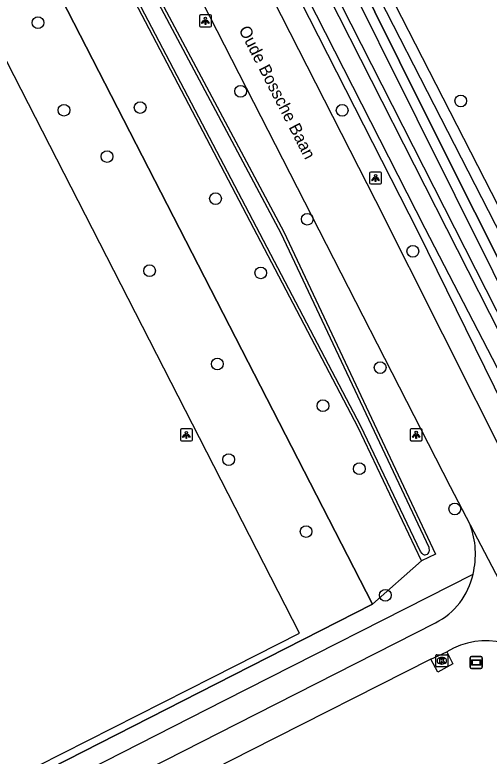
# Model space of a CAD drawing. Extents: x 158838 to 160074, y 386376 to 387776.
# Drawn here: x 159506.7 to 159546.2, y 387029.6 to 387091.4 of the extents above; entities that cross this region are included whole.
import ezdxf

# ---------------------------------------------------------------- set-up
doc = ezdxf.new("R2010")
doc.units = 0
for name, color, linetype in [('IMGEO_Boom', 7, 'Continuous'), ('IMGEO_Fietspad_gesloten', 7, 'Continuous'), ('IMGEO_Groenvoorziening', 7, 'Continuous'), ('IMGEO_Hek', 7, 'Continuous'), ('IMGEO_Kolk', 7, 'Continuous'), ('IMGEO_Lichtpunt', 7, 'Continuous'), ('IMGEO_Openbare_ruimte_label', 7, 'Continuous'), ('IMGEO_Verklikker', 7, 'Continuous'), ('IMGEO_Voetpad_open', 7, 'Continuous'), ('IMGEO_Waterloop', 7, 'Continuous')]:
    doc.layers.add(name, color=color, linetype=linetype)

msp = doc.modelspace()

# ---------------------------------------------------------------- linework, layer by layer
at = {"layer": 'IMGEO_Boom'}
for centre in [(159508.655, 387090.782), (159525.539, 387085.064), (159543.885, 387084.26), (159510.823, 387083.483), (159517.169, 387083.709), (159534.003, 387083.474), (159514.411, 387079.622), (159523.449, 387076.116), (159531.088, 387074.4), (159539.892, 387071.729), (159517.955, 387070.107), (159527.218, 387069.925), (159523.602, 387062.335), (159537.166, 387062.034), (159532.398, 387058.856), (159524.543, 387054.366), (159535.433, 387053.606), (159543.387, 387050.254), (159530.998, 387048.367), (159537.596, 387043.059)]:
    msp.add_circle(centre, 0.489, dxfattribs=at)
at = {"layer": 'IMGEO_Fietspad_gesloten'}
for points in [[(159500.854, 387134.543), (159502.907, 387130.51), (159542.986, 387052.135), (159544.661, 387048.936)], [(159513.697, 387121.277), (159514.646, 387119.417), (159536.77, 387075.969), (159547.947, 387053.739), (159549.716, 387050.55), (159551.249, 387047.538)], [(159544.661, 387048.936), (159551.287, 387036.313)], [(159426.93, 386982.455), (159427.151, 386982.568), (159457.994, 386998.14), (159461.651, 387000), (159500, 387019.508), (159525.224, 387032.339), (159541.774, 387040.757)], [(159541.384, 387037.744), (159542.722, 387038.347)], [(159541.384, 387037.744), (159526.369, 387030.114), (159500, 387016.714), (159467.11, 387000), (159462.49, 386997.652)]]:
    msp.add_lwpolyline(points, dxfattribs=at)
for centre, radius, start, end in [((159538.135, 387046.484), 6.971, 346.23049, 20.59066), ((159539.043, 387046.099), 6, 297.0771, 347.73672), ((159545.983, 387033.027), 6.24, 31.77695, 121.50499)]:
    msp.add_arc(centre, radius, start, end, dxfattribs=at)
at = {"layer": 'IMGEO_Groenvoorziening'}
for points in [[(159330.518, 387042.115), (159361.936, 386981.03), (159364.368, 386980.011), (159456.775, 387027.573), (159466.963, 387007.729), (159523.22, 387036.235), (159530.436, 387039.892), (159483.442, 387131.694)], [(159497.252, 387130.141), (159499.01, 387131.678), (159508.729, 387111.673), (159529.134, 387073.356), (159541.779, 387046.483), (159540.605, 387045.925)], [(159540.605, 387045.925), (159535.326, 387057.03), (159507.426, 387110.333), (159497.252, 387130.141)], [(159492.942, 387127.124), (159536.529, 387042.312)], [(159524.666, 387117.122), (159525.117, 387118.274), (159553.907, 387062.011), (159554.554, 387061.237), (159556.605, 387060.851), (159559.342, 387062.017), (159566.26, 387065.329), (159567.256, 387065.788)], [(159523.904, 387117.528), (159524.372, 387114.652), (159549.711, 387063.685), (159552.437, 387058.389), (159553.501, 387057.023), (159556.294, 387057.281), (159566.595, 387061.995), (159574.394, 387065.638), (159600.591, 387078.572), (159608.272, 387082.639), (159615.375, 387086.522), (159618.118, 387088.115)], [(159617.401, 387089.056), (159616.599, 387088.988), (159592.77, 387075.908), (159562.345, 387061.533), (159557.691, 387059.444), (159554.138, 387059.591), (159524.666, 387117.122)], [(159524.421, 387116.496), (159540.829, 387083.411), (159553.532, 387058.11), (159555.442, 387057.686), (159574.235, 387066.106), (159583.297, 387070.467), (159583.526, 387070.577), (159600.427, 387079.126), (159601.797, 387079.85), (159607.974, 387083.111), (159615.411, 387087.333), (159617.522, 387088.807)], [(159549.086, 387055.54), (159540.327, 387073.346), (159518.487, 387116.312)], [(159547.733, 387065.12), (159522.653, 387114.528)], [(159536.529, 387042.312), (159540.605, 387045.925)], [(159536.529, 387042.312), (159523.508, 387035.675), (159462.644, 387004.65)]]:
    msp.add_lwpolyline(points, dxfattribs=at)
at = {"layer": 'IMGEO_Hek'}
for points in [[(159536.529, 387042.312), (159492.942, 387127.124)], [(159583.297, 387070.467), (159574.235, 387066.106), (159555.442, 387057.686), (159553.532, 387058.11), (159540.829, 387083.411), (159524.421, 387116.496)], [(159523.508, 387035.675), (159536.529, 387042.312)], [(159462.644, 387004.65), (159523.508, 387035.675)]]:
    msp.add_lwpolyline(points, dxfattribs=at)
at = {"layer": 'IMGEO_Kolk'}
for p, q in [((159541.805, 387037.179), (159541.805, 387038.031)), ((159541.88, 387038.105), (159542.732, 387038.105)), ((159542.293, 387037.885), (159542.318, 387037.885)), ((159542.806, 387038.031), (159542.806, 387037.179)), ((159542.316, 387037.325), (159542.291, 387037.325)), ((159542.732, 387037.105), (159541.88, 387037.105))]:
    msp.add_line(p, q, dxfattribs=at)
for points in [[(159541.805, 387037.179), (159541.805, 387038.031)], [(159541.88, 387038.105), (159542.732, 387038.105)], [(159542.806, 387038.031), (159542.806, 387037.179)], [(159542.126, 387037.805), (159542.249, 387037.805), (159542.249, 387037.654), (159542.379, 387037.805), (159542.543, 387037.805), (159542.397, 387037.654), (159542.55, 387037.405), (159542.398, 387037.405), (159542.313, 387037.569), (159542.249, 387037.502), (159542.249, 387037.405), (159542.126, 387037.405), (159542.126, 387037.805)], [(159542.732, 387037.105), (159541.88, 387037.105)]]:
    msp.add_lwpolyline(points, dxfattribs=at)
for centre, start, end in [((159541.882, 387038.029), 91.55205, 178.44795), ((159541.882, 387038.029), 91.55205, 178.44795), ((159542.73, 387038.029), 1.55205, 88.44795), ((159542.73, 387038.029), 1.55205, 88.44795), ((159541.882, 387037.181), 181.55205, 268.44795), ((159541.882, 387037.181), 181.55205, 268.44795), ((159542.73, 387037.181), 271.55205, 358.44795), ((159542.73, 387037.181), 271.55205, 358.44795)]:
    msp.add_arc(centre, 0.0765, start, end, dxfattribs=at)
for centre, major_axis, ratio, start_param, end_param in [((159542.292, 387037.605), (-0.387, 0.002), 0.722429, 4.712389, 7.853982), ((159542.317, 387037.605), (-0.39, 0.002), 0.717154, 1.570796, 4.712389)]:
    msp.add_ellipse(centre, major_axis=major_axis, ratio=ratio, start_param=start_param, end_param=end_param, dxfattribs=at)
at = {"layer": 'IMGEO_Lichtpunt'}
for p, q in [((159522.107, 387091.337), (159522.107, 387090.53)), ((159522.107, 387091.337), (159522.107, 387090.53)), ((159523.009, 387091.432), (159522.201, 387091.432)), ((159523.009, 387091.432), (159522.201, 387091.432)), ((159523.103, 387090.53), (159523.103, 387091.337)), ((159523.103, 387090.53), (159523.103, 387091.337)), ((159522.201, 387090.436), (159523.009, 387090.436)), ((159522.201, 387090.436), (159523.009, 387090.436)), ((159536.286, 387078.239), (159536.286, 387077.432)), ((159536.286, 387078.239), (159536.286, 387077.432)), ((159537.188, 387078.334), (159536.38, 387078.334)), ((159537.188, 387078.334), (159536.38, 387078.334)), ((159537.282, 387077.432), (159537.282, 387078.239)), ((159537.282, 387077.432), (159537.282, 387078.239)), ((159536.38, 387077.338), (159537.188, 387077.338)), ((159536.38, 387077.338), (159537.188, 387077.338)), ((159520.521, 387056.823), (159520.521, 387056.016)), ((159520.521, 387056.823), (159520.521, 387056.016)), ((159521.423, 387056.918), (159520.615, 387056.918)), ((159521.423, 387056.918), (159520.615, 387056.918)), ((159521.517, 387056.016), (159521.517, 387056.823)), ((159521.517, 387056.016), (159521.517, 387056.823)), ((159539.67, 387056.836), (159539.67, 387056.029)), ((159539.67, 387056.836), (159539.67, 387056.029)), ((159540.572, 387056.931), (159539.764, 387056.931)), ((159540.572, 387056.931), (159539.764, 387056.931)), ((159540.666, 387056.029), (159540.666, 387056.836)), ((159540.666, 387056.029), (159540.666, 387056.836)), ((159520.615, 387055.922), (159521.423, 387055.922)), ((159520.615, 387055.922), (159521.423, 387055.922)), ((159539.764, 387055.935), (159540.572, 387055.935)), ((159539.764, 387055.935), (159540.572, 387055.935))]:
    msp.add_line(p, q, dxfattribs=at)
for points in [[(159522.481, 387091.001), (159522.52, 387090.973), (159522.332, 387090.711), (159522.294, 387090.738), (159522.481, 387091.001)], [(159522.583, 387090.953), (159522.63, 387090.953), (159522.63, 387090.631), (159522.583, 387090.631), (159522.583, 387090.953)], [(159522.693, 387090.973), (159522.731, 387091), (159522.918, 387090.738), (159522.879, 387090.71), (159522.693, 387090.973)], [(159536.66, 387077.903), (159536.699, 387077.875), (159536.511, 387077.613), (159536.473, 387077.64), (159536.66, 387077.903)], [(159536.762, 387077.855), (159536.809, 387077.855), (159536.809, 387077.533), (159536.762, 387077.533), (159536.762, 387077.855)], [(159536.872, 387077.875), (159536.91, 387077.902), (159537.097, 387077.64), (159537.058, 387077.612), (159536.872, 387077.875)], [(159520.895, 387056.487), (159520.934, 387056.459), (159520.746, 387056.197), (159520.708, 387056.224), (159520.895, 387056.487)], [(159520.997, 387056.439), (159521.044, 387056.439), (159521.044, 387056.117), (159520.997, 387056.117), (159520.997, 387056.439)], [(159521.107, 387056.459), (159521.145, 387056.486), (159521.332, 387056.224), (159521.293, 387056.196), (159521.107, 387056.459)], [(159540.044, 387056.5), (159540.083, 387056.472), (159539.895, 387056.21), (159539.857, 387056.237), (159540.044, 387056.5)], [(159540.146, 387056.452), (159540.193, 387056.452), (159540.193, 387056.13), (159540.146, 387056.13), (159540.146, 387056.452)], [(159540.256, 387056.472), (159540.294, 387056.499), (159540.481, 387056.237), (159540.442, 387056.209), (159540.256, 387056.472)]]:
    msp.add_lwpolyline(points, dxfattribs=at)
for centre in [(159522.606, 387091.135), (159536.785, 387078.037), (159521.02, 387056.621), (159540.169, 387056.634)]:
    msp.add_circle(centre, 0.0994, dxfattribs=at)
for centre, start, end in [((159522.201, 387091.337), 90, 180), ((159522.201, 387091.337), 90, 180), ((159523.009, 387091.337), 0, 90), ((159523.009, 387091.337), 0, 90), ((159522.201, 387090.53), 180, 270), ((159522.201, 387090.53), 180, 270), ((159523.009, 387090.53), 270, 0), ((159523.009, 387090.53), 270, 360), ((159536.38, 387078.239), 90, 180), ((159536.38, 387078.239), 90, 180), ((159537.188, 387078.239), 0, 90), ((159537.188, 387078.239), 0, 90), ((159536.38, 387077.432), 180, 270), ((159536.38, 387077.432), 180, 270), ((159537.188, 387077.432), 270, 0), ((159537.188, 387077.432), 270, 360), ((159520.615, 387056.823), 90, 180), ((159520.615, 387056.823), 90, 180), ((159521.423, 387056.823), 0, 90), ((159521.423, 387056.823), 0, 90), ((159539.764, 387056.836), 90, 180), ((159539.764, 387056.836), 90, 180), ((159540.572, 387056.836), 0, 90), ((159540.572, 387056.836), 0, 90), ((159520.615, 387056.016), 180, 270), ((159520.615, 387056.016), 180, 270), ((159521.423, 387056.016), 270, 0), ((159521.423, 387056.016), 270, 360), ((159539.764, 387056.029), 180, 270), ((159539.764, 387056.029), 180, 270), ((159540.572, 387056.029), 270, 0), ((159540.572, 387056.029), 270, 360)]:
    msp.add_arc(centre, 0.0946, start, end, dxfattribs=at)
at = {"layer": 'IMGEO_Verklikker'}
for p, q in [((159544.768, 387037.954), (159545.558, 387037.954)), ((159545.558, 387037.954), (159544.768, 387037.954)), ((159544.668, 387037.054), (159544.668, 387037.854)), ((159544.668, 387037.854), (159544.668, 387037.054)), ((159545.658, 387037.854), (159545.658, 387037.054)), ((159545.658, 387037.054), (159545.658, 387037.854)), ((159545.558, 387036.954), (159544.768, 387036.954)), ((159544.768, 387036.954), (159545.558, 387036.954))]:
    msp.add_line(p, q, dxfattribs=at)
for points in [[(159544.769, 387037.686), (159545.557, 387037.686), (159545.557, 387037.222), (159544.769, 387037.222), (159544.769, 387037.686)], [(159544.834, 387037.621), (159544.834, 387037.287), (159545.492, 387037.287), (159545.492, 387037.621), (159544.834, 387037.621)]]:
    msp.add_lwpolyline(points, dxfattribs=at)
for centre, start, end in [((159544.768, 387037.854), 90, 180), ((159544.768, 387037.854), 90, 180), ((159545.558, 387037.854), 0, 90), ((159545.558, 387037.854), 360, 90), ((159544.768, 387037.054), 180, 270), ((159544.768, 387037.054), 180, 270), ((159545.558, 387037.054), 270, 0), ((159545.558, 387037.054), 270, 0)]:
    msp.add_arc(centre, 0.1, start, end, dxfattribs=at)
at = {"layer": 'IMGEO_Voetpad_open'}
for points in [[(159463.326, 387003.338), (159500, 387021.989), (159524.214, 387034.303), (159544.906, 387044.825)], [(159542.722, 387038.347), (159543.219, 387037.35), (159541.973, 387036.637), (159541.384, 387037.744)]]:
    msp.add_lwpolyline(points, dxfattribs=at)
at = {"layer": 'IMGEO_Waterloop'}
for points in [[(159499.574, 387129.928), (159508.499, 387111.556), (159528.903, 387073.24), (159541.213, 387047.08)], [(159540.657, 387046.532), (159540.521, 387046.701), (159535.557, 387057.145), (159507.655, 387110.452), (159498.052, 387129.147)], [(159520.379, 387117.583), (159520.389, 387117.565), (159520.656, 387117.038), (159522.078, 387114.236), (159547.159, 387064.827), (159553, 387053.405)], [(159553.077, 387050.369), (159550.147, 387055.829), (159540.903, 387073.634), (159519.07, 387116.588), (159519.058, 387116.615)], [(159541.213, 387047.08), (159541.239, 387046.731)]]:
    msp.add_lwpolyline(points, dxfattribs=at)
msp.add_arc((159540.903, 387046.762), 0.337, 223.08359, 354.67003, dxfattribs=at)

# ---------------------------------------------------------------- texts
at = {"layer": 'IMGEO_Openbare_ruimte_label'}
msp.add_text('Oude Bossche Baan', height=1, rotation=297.12877, dxfattribs=at).set_placement((159525.353, 387090.214))

doc.saveas('drawing.dxf')
